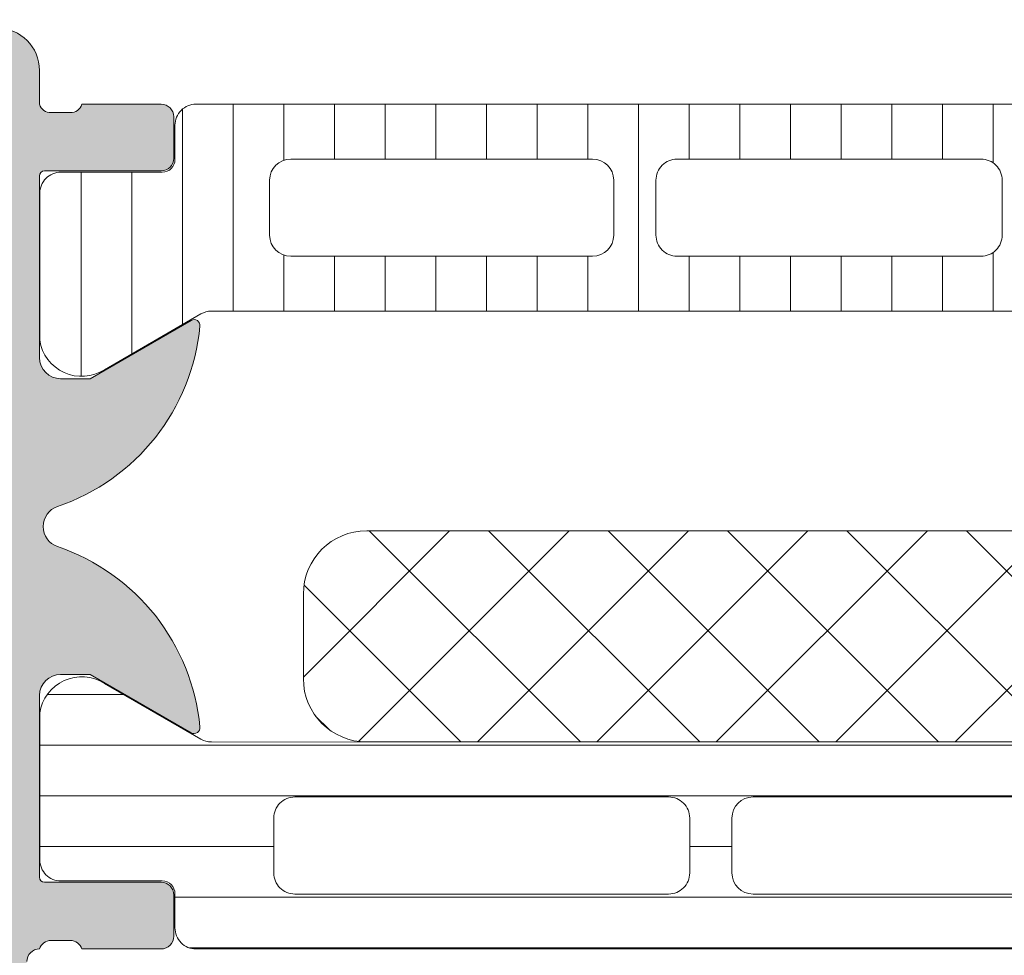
# Model space of a CAD drawing. Header units: millimetres. Extents: x 144573 to 336993, y 74252 to 247042.
# Tile 768 of 1056: x 224733 to 224757, y 190640 to 190662. Entities that reach past the tile are written whole.
import ezdxf

# ---------------------------------------------------------------- set-up
doc = ezdxf.new("R2010")
doc.units = ezdxf.units.MM
doc.layers.add('FASÁDA DETAILNÍ', color=255, linetype='Continuous', lineweight=0)
doc.layers.add('NOVA', color=255, linetype='Continuous', lineweight=0)

# ---------------------------------------------------------------- blocks, each defined once
blk = doc.blocks.new('A$C69D17D4D')
at = {"layer": 'FASÁDA DETAILNÍ'}
h = blk.add_hatch(color=256, dxfattribs=at)
edge = h.paths.add_edge_path()
edge.add_arc((1588.938067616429, 17286.81045535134), 0.120000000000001, 90.0000000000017, 180.0000000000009, ccw=False)
edge.add_line((1588.938067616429, 17286.93045535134), (1591.698065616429, 17286.93045535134))
edge.add_arc((1591.698065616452, 17287.23045535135), 0.3000000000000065, 270, 359.9999999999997)
edge.add_line((1591.998065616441, 17287.23045535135), (1591.998065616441, 17288.21042967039))
edge.add_arc((1591.698065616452, 17288.21042967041), 0.3000000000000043, -8.905553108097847e-14, 90.00000000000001)
edge.add_line((1591.698065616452, 17288.51042967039), (1589.818054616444, 17288.51042967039))
edge.add_arc((1589.550511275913, 17288.58929676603), 0.2789255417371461, -91.16287007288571, -16.42459455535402, ccw=False)
edge.add_line((1589.544850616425, 17288.3104286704), (1589.091256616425, 17288.3104286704))
edge.add_arc((1589.085588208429, 17288.58926611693), 0.2788950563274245, -163.58012358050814, -88.83541062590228, ccw=False)
edge.add_line((1588.818067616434, 17288.51042967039), (1588.818067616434, 17289.31060438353))
edge.add_arc((1587.818067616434, 17289.31060438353), 0.9999999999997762, -1.276038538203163e-11, 89.9999999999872)
edge.add_line((1587.818067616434, 17290.31060438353), (1584.318060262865, 17290.31060438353))
edge.add_arc((1584.318080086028, 17289.31058456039), 1.000019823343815, 90.00113576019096, 179.9988642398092)
edge.add_line((1583.318060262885, 17289.31060438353), (1583.318060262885, 17288.81060438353))
edge.add_line((1583.318060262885, 17288.81060438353), (1585.818060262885, 17288.81060438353))
edge.add_arc((1585.818014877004, 17287.81055899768), 1.000045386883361, 0.0026002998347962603, 89.99739970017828, ccw=False)
edge.add_line((1586.818060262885, 17287.81060438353), (1586.818060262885, 17286.51058607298))
edge.add_arc((1585.818007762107, 17286.51063857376), 1.000052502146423, -89.99699208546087, -0.0030079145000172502, ccw=False)
edge.add_line((1585.818060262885, 17285.51058607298), (1578.818060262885, 17285.51058607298))
edge.add_arc((1578.318060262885, 17286.03570782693), 0.7250881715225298, -133.5961838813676, -46.40381611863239, ccw=False)
edge.add_line((1577.818060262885, 17285.51058607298), (1571.78397212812, 17285.51058607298))
edge.add_arc((1571.784024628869, 17286.51063857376), 1.000052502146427, 180.0030079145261, 269.9969920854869, ccw=False)
edge.add_line((1570.78397212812, 17286.51058607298), (1570.78397212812, 17287.81060438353))
edge.add_arc((1571.784017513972, 17287.81055899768), 1.000045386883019, 90.00260029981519, 179.9973997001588, ccw=False)
edge.add_line((1571.78397212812, 17288.81060438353), (1573.318060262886, 17288.81060438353))
edge.add_line((1573.318060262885, 17288.81060438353), (1573.318060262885, 17289.41061048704))
edge.add_line((1573.318060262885, 17289.41061048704), (1572.21805415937, 17290.51058607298))
edge.add_line((1572.21805415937, 17290.51058607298), (1568.818060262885, 17290.51058607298))
edge.add_line((1568.818060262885, 17290.51058607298), (1568.818060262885, 17263.51068525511))
edge.add_line((1568.818060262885, 17263.51068525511), (1572.218054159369, 17263.51068525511))
edge.add_line((1572.218054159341, 17263.51068525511), (1573.318060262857, 17264.61066084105))
edge.add_line((1573.318060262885, 17264.61066084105), (1573.318060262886, 17265.21066694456))
edge.add_line((1573.318060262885, 17265.21066694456), (1571.78397212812, 17265.21066694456))
edge.add_arc((1571.784017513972, 17266.21071233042), 1.000045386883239, 180.0026002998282, 269.99739970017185, ccw=False)
edge.add_line((1570.78397212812, 17266.21066694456), (1570.78397212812, 17267.51068525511))
edge.add_arc((1571.784024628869, 17267.51063275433), 1.000052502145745, 90.0030079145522, 179.996992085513, ccw=False)
edge.add_line((1571.783972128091, 17268.51068525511), (1577.818060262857, 17268.51068525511))
edge.add_arc((1578.318060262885, 17267.98556350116), 0.7250881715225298, 46.40381611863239, 133.5961838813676, ccw=False)
edge.add_line((1578.818060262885, 17268.51068525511), (1585.818060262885, 17268.51068525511))
edge.add_arc((1585.818007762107, 17267.51063275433), 1.000052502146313, 0.0030079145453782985, 89.99699208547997, ccw=False)
edge.add_line((1586.818060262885, 17267.51068525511), (1586.818060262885, 17266.21066694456))
edge.add_arc((1585.818014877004, 17266.21071233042), 1.000045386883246, -89.9973997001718, -0.0026002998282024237, ccw=False)
edge.add_line((1585.818060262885, 17265.21066694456), (1583.318060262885, 17265.21066694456))
edge.add_line((1583.318060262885, 17265.21066694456), (1583.318060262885, 17264.71066694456))
edge.add_arc((1584.318080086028, 17264.71068676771), 1.000019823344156, 180.0011357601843, 269.9988642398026)
edge.add_line((1584.318060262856, 17263.71066694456), (1588.818060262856, 17263.71066694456))
edge.add_arc((1588.818070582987, 17264.21065662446), 0.4999896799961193, 269.9988173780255, 360.0011826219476)
edge.add_line((1589.318060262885, 17264.21066694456), (1589.318060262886, 17265.21066694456))
edge.add_line((1589.318060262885, 17265.21066694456), (1588.518057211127, 17265.21066694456))
edge.add_line((1588.518057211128, 17265.21066694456), (1588.518057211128, 17268.21068220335))
edge.add_arc((1588.818064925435, 17268.21068489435), 0.3000077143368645, 89.99948607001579, 180.0005139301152, ccw=False)
edge.add_arc((1589.085588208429, 17268.43185616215), 0.2788950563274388, 88.83541062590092, 163.5801235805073, ccw=False)
edge.add_line((1589.091256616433, 17268.71069360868), (1589.544850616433, 17268.71069360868))
edge.add_arc((1589.550511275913, 17268.43182551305), 0.2789255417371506, 16.424594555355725, 91.16287007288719, ccw=False)
edge.add_line((1589.818054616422, 17268.51069260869), (1591.698065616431, 17268.51069260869))
edge.add_arc((1591.698065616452, 17268.81069260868), 0.3000000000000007, 269.9999999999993, 359.9999999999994)
edge.add_line((1591.998065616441, 17268.81069260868), (1591.998065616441, 17269.79066692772))
edge.add_arc((1591.698065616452, 17269.79066692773), 0.3000000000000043, 1.272221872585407e-14, 90.00000000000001)
edge.add_line((1591.698065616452, 17270.09066692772), (1588.938067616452, 17270.09066692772))
edge.add_arc((1588.938067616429, 17270.21066692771), 0.1200000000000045, 180, 269.9999999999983, ccw=False)
edge.add_line((1588.818067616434, 17270.21066692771), (1588.818067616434, 17274.51069260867))
edge.add_arc((1589.318067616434, 17274.51069260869), 0.4999999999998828, 90.00000000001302, 180.0000000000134, ccw=False)
edge.add_line((1589.318067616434, 17275.01069260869), (1590.018067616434, 17275.01069260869))
edge.add_line((1590.018067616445, 17275.01069260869), (1592.410887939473, 17273.62919715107))
edge.add_arc((1592.479947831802, 17273.74881239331), 0.1381197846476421, 239.9999999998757, 367.702437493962)
edge.add_arc((1587.638596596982, 17273.30119400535), 4.999999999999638, 5.34922800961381, 71.29059925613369)
edge.add_arc((1589.402822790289, 17278.51056113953), 0.5000000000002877, 108.70940074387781, 251.29059925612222, ccw=False)
edge.add_arc((1587.638596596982, 17283.71992827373), 4.999999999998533, -71.29059925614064, -5.349228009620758)
edge.add_arc((1592.479947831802, 17283.27230988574), 0.1381197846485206, -7.702437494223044, 119.9999999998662)
edge.add_line((1592.410887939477, 17283.39192512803), (1590.01806761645, 17282.01042967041))
edge.add_line((1590.018067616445, 17282.01042967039), (1589.318067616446, 17282.01042967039))
edge.add_arc((1589.318067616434, 17282.51042967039), 0.5000000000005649, 179.9999999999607, 269.99999999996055, ccw=False)
edge.add_line((1588.818067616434, 17282.51042967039), (1588.818067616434, 17286.81045535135))
edge = h.paths.add_edge_path(flags=16)
edge.add_arc((1570.918066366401, 17271.51067762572), 0.5, 180, 270, ccw=False)
edge.add_line((1570.418066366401, 17271.51067762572), (1570.418066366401, 17283.51058607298))
edge.add_arc((1570.918066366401, 17283.51058607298), 0.5, 90, 180, ccw=False)
edge.add_line((1570.918066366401, 17284.01058607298), (1586.618048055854, 17284.01058607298))
edge.add_arc((1586.618048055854, 17283.51058607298), 0.5, 0, 90, ccw=False)
edge.add_line((1587.118048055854, 17283.51058607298), (1587.118048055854, 17271.51067762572))
edge.add_arc((1586.618048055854, 17271.51067762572), 0.5, -90, 0, ccw=False)
edge.add_line((1586.618048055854, 17271.01067762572), (1585.118048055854, 17271.01067762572))
edge.add_line((1585.118048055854, 17271.01067762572), (1585.118048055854, 17270.51067762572))
edge.add_arc((1584.618048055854, 17270.51067762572), 0.5000000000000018, -89.99999999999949, 0, ccw=False)
edge.add_line((1584.618048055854, 17270.01067762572), (1572.918066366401, 17270.01067762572))
edge.add_arc((1572.918066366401, 17270.51067762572), 0.5, 180, 269.9999999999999, ccw=False)
edge.add_line((1572.418066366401, 17270.51067762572), (1572.418066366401, 17271.01067762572))
edge.add_line((1572.418066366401, 17271.01067762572), (1570.918066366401, 17271.01067762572))
h = blk.add_hatch(dxfattribs=at)
h.set_pattern_fill('_USER', color=256, scale=1.2, angle=90, style=0, pattern_type=0)
h.set_pattern_definition([(90, (0, 0), (-1.2, 7.347638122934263e-17), [])])
edge = h.paths.add_edge_path()
edge.add_line((1622.49395041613, 17283.54357428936), (1624.777607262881, 17282.22510457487))
edge.add_arc((1625.318242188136, 17283.06635722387), 0.9999960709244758, 237.2729839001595, 351.8183919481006)
edge.add_line((1626.308060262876, 17282.92404657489), (1626.308060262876, 17286.40058807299))
edge.add_arc((1625.808064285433, 17286.40059071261), 0.4999959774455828, -0.0003024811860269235, 90.00030248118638)
edge.add_line((1625.808061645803, 17286.90058669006), (1623.408063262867, 17286.90025473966))
edge.add_arc((1623.408063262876, 17287.20025473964), 0.3000000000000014, 180, 269.9999999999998, ccw=False)
edge.add_line((1623.108063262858, 17287.20025473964), (1623.108063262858, 17288.01058607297))
edge.add_arc((1622.608065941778, 17288.0105887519), 0.4999973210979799, -0.0003069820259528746, 90.00030698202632)
edge.add_line((1622.608063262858, 17288.51058607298), (1592.525588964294, 17288.51058607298))
edge.add_arc((1592.525586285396, 17288.0105887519), 0.4999973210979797, 89.99969301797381, 180.0003069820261)
edge.add_line((1592.025588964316, 17288.01058607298), (1592.025588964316, 17287.20025473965))
edge.add_arc((1591.725588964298, 17287.20025473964), 0.3000000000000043, -90, -1.1368683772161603e-13, ccw=False)
edge.add_line((1591.725588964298, 17286.90025473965), (1589.325590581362, 17286.90058669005))
edge.add_arc((1589.325587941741, 17286.40059071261), 0.4999959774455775, 89.99969751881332, 180.0003024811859)
edge.add_line((1588.825591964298, 17286.40058807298), (1588.825591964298, 17282.92404657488))
edge.add_arc((1589.815410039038, 17283.06635722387), 0.9999960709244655, 188.1816080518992, 302.7270160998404)
edge.add_line((1590.356044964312, 17282.22510457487), (1592.639701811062, 17283.54357428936))
edge.add_arc((1592.889701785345, 17283.11056157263), 0.5000000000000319, 90.00005990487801, 119.9999965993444, ccw=False)
edge.add_line((1592.889701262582, 17283.61056157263), (1622.243950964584, 17283.61056157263))
edge.add_arc((1622.243950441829, 17283.11056157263), 0.5000000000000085, 60.0000034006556, 89.99994009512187, ccw=False)
edge = h.paths.add_edge_path(flags=16)
edge.add_line((1601.917233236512, 17284.91057234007), (1594.76720882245, 17284.91058759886))
edge.add_arc((1594.767252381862, 17285.4106311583), 0.5000435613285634, 180.0049911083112, 269.9950088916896, ccw=False)
edge.add_line((1594.26720882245, 17285.41058759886), (1594.26720882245, 17286.71059637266))
edge.add_arc((1594.767221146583, 17286.71056878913), 0.5000123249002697, 90.00141220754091, 179.9968392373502, ccw=False)
edge.add_line((1594.76720882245, 17287.21058111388), (1601.917233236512, 17287.21058111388))
edge.add_arc((1601.917189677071, 17286.71053755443), 0.5000435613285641, 0.004991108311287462, 89.99500889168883, ccw=False)
edge.add_line((1602.417233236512, 17286.71058111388), (1602.417233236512, 17285.41057234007))
edge.add_arc((1601.917189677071, 17285.41061589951), 0.5000435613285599, -89.99500889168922, -0.004991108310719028, ccw=False)
edge = h.paths.add_edge_path(flags=16)
edge.add_line((1620.267232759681, 17284.91057234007), (1613.117206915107, 17284.91057234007))
edge.add_arc((1613.117250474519, 17285.41061589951), 0.5000435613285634, 180.0049911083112, 269.9950088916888, ccw=False)
edge.add_line((1612.617206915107, 17285.41057234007), (1612.617206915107, 17286.71058111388))
edge.add_arc((1613.117250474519, 17286.71053755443), 0.5000435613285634, 90.00499110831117, 179.9950088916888, ccw=False)
edge.add_line((1613.117206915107, 17287.21058111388), (1620.267232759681, 17287.21058111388))
edge.add_arc((1620.26718920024, 17286.71053755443), 0.5000435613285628, 0.004991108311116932, 89.99500889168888, ccw=False)
edge.add_line((1620.767232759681, 17286.71058111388), (1620.767232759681, 17285.41057234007))
edge.add_arc((1620.26718920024, 17285.41061589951), 0.5000435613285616, -89.99500889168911, -0.004991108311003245, ccw=False)
edge = h.paths.add_edge_path(flags=16)
edge.add_line((1611.117206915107, 17284.91057234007), (1603.917233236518, 17284.91057234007))
edge.add_arc((1603.917182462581, 17285.41052156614), 0.4999492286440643, -180.00581885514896, -89.99418114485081, ccw=False)
edge.add_line((1603.417233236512, 17285.41057234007), (1603.417233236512, 17286.71058111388))
edge.add_arc((1603.917182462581, 17286.71063188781), 0.4999492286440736, 89.99418114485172, 180.0058188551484, ccw=False)
edge.add_line((1603.917233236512, 17287.21058111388), (1611.117206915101, 17287.21058111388))
edge.add_arc((1611.117257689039, 17286.71063188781), 0.4999492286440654, -0.005818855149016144, 90.00581885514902, ccw=False)
edge.add_line((1611.617206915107, 17286.71058111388), (1611.617206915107, 17285.41057234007))
edge.add_arc((1611.117257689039, 17285.41052156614), 0.4999492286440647, -90.00581885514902, 0.005818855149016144, ccw=False)
h = blk.add_hatch(dxfattribs=at)
h.set_pattern_fill('NETZ', color=256, scale=2, angle=45, style=0)
h.set_pattern_definition([(45, (0, 0), (-1.414213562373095, 1.414213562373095), []), (135, (0, 0), (-1.414213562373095, -1.414213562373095), [])])
h.paths.add_polyline_path([(1623.566983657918, 17278.41132086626, -0.4142135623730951), (1625.066983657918, 17276.91132086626), (1625.066983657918, 17274.91132086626, -0.4142135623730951), (1623.566983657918, 17273.41132086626), (1596.566983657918, 17273.41132086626, -0.4142135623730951), (1595.066983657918, 17274.91132086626), (1595.066983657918, 17276.91132086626, -0.4142135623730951), (1596.566983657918, 17278.41132086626)])
h = blk.add_hatch(dxfattribs=at)
h.set_pattern_fill('LINIE', color=256, scale=1.2, angle=180, style=0)
h.set_pattern_definition([(180, (1631.942673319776, 17287.7935481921), (-1.469551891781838e-16, -1.2), [])])
edge = h.paths.add_edge_path()
edge.add_arc((1628.407976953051, 17269.81977573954), 0.2999999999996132, 89.99792470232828, 179.9979247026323)
edge.add_line((1628.107976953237, 17269.81978660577), (1628.107948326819, 17269.00945527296))
edge.add_arc((1627.607951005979, 17269.00947070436), 0.4999973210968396, 269.9976177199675, 359.99823168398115, ccw=False)
edge.add_line((1627.607930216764, 17268.50947338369), (1626.766857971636, 17268.5081528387))
edge.add_arc((1626.766857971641, 17268.3081528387), 0.2000000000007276, 90.00000000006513, 180)
edge.add_line((1626.566857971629, 17268.3081528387), (1626.566857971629, 17264.20815283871))
edge.add_arc((1626.066857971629, 17264.20815283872), 0.5, -90, 0, ccw=False)
edge.add_line((1626.066857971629, 17263.70815283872), (1625.236108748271, 17263.70815283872))
edge.add_arc((1625.236108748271, 17264.70815283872), 1, 195.0000000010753, 269.99999999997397, ccw=False)
edge.add_line((1624.270182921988, 17264.4493337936), (1624.066857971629, 17265.20815283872))
edge.add_line((1624.066857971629, 17265.20815283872), (1625.066857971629, 17265.20815283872))
edge.add_line((1625.066857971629, 17265.20815283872), (1625.066857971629, 17267.50815283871))
edge.add_arc((1624.062731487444, 17267.50644359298), 1.004127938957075, 0.097530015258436, 89.76591227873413)
edge.add_line((1624.066833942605, 17268.51056315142), (1621.066955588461, 17268.51056315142))
edge.add_arc((1621.070983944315, 17267.50644380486), 1.004127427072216, 90.22985967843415, 179.9024820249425)
edge.add_line((1620.066857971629, 17267.50815283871), (1620.066857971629, 17265.20815283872))
edge.add_line((1620.066857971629, 17265.20815283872), (1621.066857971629, 17265.20815283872))
edge.add_line((1621.066857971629, 17265.20815283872), (1620.863533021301, 17264.4493337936))
edge.add_arc((1619.897607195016, 17264.70815283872), 1.000000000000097, 270, 344.99999999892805, ccw=False)
edge.add_line((1619.897607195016, 17263.70815283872), (1619.066857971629, 17263.70815283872))
edge.add_arc((1619.066857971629, 17264.20815283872), 0.5, 180, 270, ccw=False)
edge.add_line((1618.566857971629, 17264.20815283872), (1618.566857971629, 17268.30815283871))
edge.add_arc((1618.362684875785, 17268.30642428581), 0.2041804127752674, 0.485061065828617, 88.84413105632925)
edge.add_line((1618.366803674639, 17268.51056315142), (1592.525436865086, 17268.51058607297))
edge.add_arc((1592.525452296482, 17269.01058339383), 0.4999973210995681, 179.9976177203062, 269.9982316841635, ccw=False)
edge.add_line((1592.02545497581, 17269.01060418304), (1592.025483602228, 17269.82093551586))
edge.add_arc((1591.725483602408, 17269.8209463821), 0.3000000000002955, 359.9979247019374, 449.9979247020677)
edge.add_line((1591.725494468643, 17270.12094638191), (1589.325496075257, 17270.12070136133))
edge.add_arc((1589.325511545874, 17270.62069733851), 0.4999959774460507, 179.9976222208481, 269.99822718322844, ccw=False)
edge.add_line((1588.825515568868, 17270.62071808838), (1588.825642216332, 17274.09725958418))
edge.add_arc((1589.815455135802, 17273.95491308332), 0.9999960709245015, 57.27090860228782, 171.8163166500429, ccw=False)
edge.add_line((1590.356120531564, 17274.79614614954), (1592.639729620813, 17273.47759372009))
edge.add_arc((1592.889745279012, 17273.91059738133), 0.4999999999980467, 239.9979281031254, 269.9978647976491)
edge.add_line((1592.889726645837, 17273.41059738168), (1627.243995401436, 17273.40951106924))
edge.add_arc((1627.244012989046, 17273.90951106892), 0.500000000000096, 269.9979846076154, 299.9979213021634)
edge.add_line((1627.493997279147, 17273.47648929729), (1629.777701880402, 17274.79487629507))
edge.add_arc((1630.318306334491, 17273.95360406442), 0.9999960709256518, 8.17953275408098, 122.72494080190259, ccw=False)
edge.add_line((1631.308129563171, 17274.09587886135), (1631.308002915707, 17270.61933736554))
edge.add_arc((1630.808006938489, 17270.61935283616), 0.4999959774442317, 269.9976222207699, 359.9982271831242, ccw=False)
edge.add_line((1630.807986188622, 17270.11935685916), (1628.407987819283, 17270.11977573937))
edge = h.paths.add_edge_path(flags=16)
edge.add_line((1604.216864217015, 17270.3100513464), (1604.216864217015, 17271.61004545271))
edge.add_arc((1603.716867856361, 17271.61004909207), 0.4999963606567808, 359.9995829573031, 450.0004170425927)
edge.add_line((1603.716864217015, 17272.11004545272), (1594.86687032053, 17272.11004545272))
edge.add_arc((1594.866866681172, 17271.61004909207), 0.499996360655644, 89.99958295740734, 180.0004170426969)
edge.add_line((1594.366870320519, 17271.61004545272), (1594.366870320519, 17270.31005134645))
edge.add_arc((1594.866870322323, 17270.31003477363), 0.5000000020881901, 179.9981008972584, 269.9999997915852)
edge.add_line((1594.866870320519, 17269.81003477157), (1603.716864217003, 17269.81003477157))
edge.add_arc((1603.716864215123, 17270.31003477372), 0.5000000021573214, 270.0000002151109, 360.0018990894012)
edge = h.paths.add_edge_path(flags=16)
edge.add_arc((1614.416870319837, 17270.31003477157), 0.5, 269.9999999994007, 360)
edge.add_line((1614.916870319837, 17270.31003477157), (1614.916870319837, 17271.61004545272))
edge.add_arc((1614.416870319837, 17271.61004545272), 0.5, 0, 90.00000000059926)
edge.add_line((1614.416870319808, 17272.11004545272), (1605.716864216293, 17272.11004545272))
edge.add_arc((1605.716864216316, 17271.61004545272), 0.499999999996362, 90.00000000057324, 179.9999999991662)
edge.add_line((1605.216864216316, 17271.61004545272), (1605.216864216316, 17270.31003477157))
edge.add_arc((1605.716864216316, 17270.31003477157), 0.5000000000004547, 179.9999999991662, 269.9999999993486)
edge.add_line((1605.716864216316, 17269.81003477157), (1614.416870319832, 17269.81003477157))
edge = h.paths.add_edge_path(flags=16)
edge.add_arc((1616.416866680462, 17271.61004909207), 0.499996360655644, 89.99958295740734, 180.0004170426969)
edge.add_line((1615.916870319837, 17271.61004545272), (1615.916870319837, 17270.31005134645))
edge.add_arc((1616.416870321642, 17270.31003477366), 0.5000000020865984, 179.9981008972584, 269.9999997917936)
edge.add_line((1616.416870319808, 17269.81003477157), (1625.266879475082, 17269.81003477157))
edge.add_arc((1625.266879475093, 17270.31001951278), 0.4999847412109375, 269.9999999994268, 360)
edge.add_line((1625.766864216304, 17270.31001951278), (1625.766864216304, 17271.61003019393))
edge.add_arc((1625.266848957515, 17271.61003019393), 0.5000152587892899, 0, 90.0000000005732)
edge.add_line((1625.266848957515, 17272.11004545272), (1616.416870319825, 17272.11004545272))
for p, q in [((1588.818067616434, 17288.51042967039), (1588.818067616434, 17289.31060438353)), ((1591.698065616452, 17288.51042967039), (1589.818054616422, 17288.51042967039)), ((1622.608063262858, 17288.51058607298), (1592.525588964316, 17288.51058607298)), ((1589.544850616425, 17288.3104286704), (1589.091256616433, 17288.3104286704)), ((1591.998065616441, 17287.23045535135), (1591.998065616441, 17288.21042967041)), ((1592.025588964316, 17288.01058607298), (1592.025588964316, 17287.20025473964)), ((1594.76720882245, 17287.21058111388), (1601.917233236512, 17287.21058111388)), ((1603.917233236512, 17287.21058111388), (1611.117206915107, 17287.21058111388)), ((1588.818067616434, 17282.51042967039), (1588.818067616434, 17286.81045535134)), ((1588.938067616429, 17286.93045535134), (1591.698065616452, 17286.93045535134)), ((1591.725588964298, 17286.90025473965), (1589.325590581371, 17286.90058669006)), ((1594.26720882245, 17285.41058759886), (1594.26720882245, 17286.71059637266)), ((1602.417233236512, 17286.71058111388), (1602.417233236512, 17285.41057234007)), ((1603.417233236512, 17285.41057234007), (1603.417233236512, 17286.71058111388)), ((1611.617206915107, 17286.71058111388), (1611.617206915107, 17285.41057234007)), ((1588.825591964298, 17286.40058807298), (1588.825591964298, 17282.92404657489)), ((1601.917233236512, 17284.91057234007), (1594.76720882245, 17284.91058759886)), ((1611.117206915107, 17284.91057234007), (1603.917233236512, 17284.91057234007)), ((1590.356044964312, 17282.22510457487), (1592.639701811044, 17283.54357428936)), ((1592.889701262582, 17283.61056157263), (1622.243950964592, 17283.61056157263)), ((1592.410887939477, 17283.39192512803), (1590.018067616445, 17282.01042967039)), ((1590.018067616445, 17282.01042967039), (1589.318067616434, 17282.01042967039)), ((1589.318067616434, 17275.01069260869), (1590.018067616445, 17275.01069260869)), ((1590.018067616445, 17275.01069260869), (1592.410887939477, 17273.62919715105)), ((1588.818067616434, 17270.21066692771), (1588.818067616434, 17274.51069260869)), ((1591.698065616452, 17270.09066692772), (1588.938067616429, 17270.09066692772)), ((1591.998065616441, 17268.81069260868), (1591.998065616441, 17269.79066692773)), ((1589.091256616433, 17268.71069360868), (1589.544850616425, 17268.71069360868)), ((1589.818054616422, 17268.51069260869), (1591.698065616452, 17268.51069260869))]:
    blk.add_line(p, q, dxfattribs=at)
for points in [[(1596.566983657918, 17273.41132086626), (1623.566983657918, 17273.41132086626, 0.414213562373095), (1625.066983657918, 17274.91132086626), (1625.066983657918, 17276.91132086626, 0.414213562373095), (1623.566983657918, 17278.41132086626), (1596.566983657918, 17278.41132086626, 0.414213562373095), (1595.066983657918, 17276.91132086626), (1595.066983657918, 17274.91132086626, 0.414213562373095)], [(1604.216864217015, 17270.3100513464), (1604.216864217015, 17271.61004545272, 0.414217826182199), (1603.716864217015, 17272.11004545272), (1594.866870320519, 17272.11004545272, 0.4142178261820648), (1594.366870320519, 17271.61004545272), (1594.366870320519, 17270.31005134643, 0.4142232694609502), (1594.866870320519, 17269.81003477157), (1603.716864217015, 17269.81003477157, 0.4142232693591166)], [(1614.416870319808, 17269.81003477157, 0.4142135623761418), (1614.916870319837, 17270.31003477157), (1614.916870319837, 17271.61004545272, 0.4142135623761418), (1614.416870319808, 17272.11004545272), (1605.716864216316, 17272.11004545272, 0.4142135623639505), (1605.216864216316, 17271.61004545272), (1605.216864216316, 17270.31003477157, 0.414213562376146), (1605.716864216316, 17269.81003477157)]]:
    blk.add_lwpolyline(points, format="xyb", close=True, dxfattribs=at)
blk.add_lwpolyline([(1618.366803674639, 17268.51056315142), (1592.525436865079, 17268.51058607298, -0.4142167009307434), (1592.02545497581, 17269.01060418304), (1592.025483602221, 17269.82093551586, 0.414213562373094), (1591.725494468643, 17270.12094638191), (1589.325496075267, 17270.1207013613, -0.414216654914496), (1588.825515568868, 17270.62071808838), (1588.825642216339, 17274.0972595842, -0.5460410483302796), (1590.356120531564, 17274.79614614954), (1592.639729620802, 17273.47759372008, 0.1316522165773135), (1592.889726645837, 17273.41059738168), (1627.243995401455, 17273.40951106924, 0.1316522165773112)], format="xyb", dxfattribs=at)
for centre, radius, start, end in [((1587.818067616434, 17289.31060438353), 0.9999999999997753, 0, 90), ((1589.085588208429, 17288.58926611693), 0.2788950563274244, 196.4198764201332, 271.1645893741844), ((1589.550511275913, 17288.58929676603), 0.2789255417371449, 268.8371299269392, 343.5754054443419), ((1591.698065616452, 17288.21042967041), 0.3000000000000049, 0, 90), ((1592.525586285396, 17288.0105887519), 0.4999973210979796, 89.9996930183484, 180.0003069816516), ((1591.698065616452, 17287.23045535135), 0.3000000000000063, 270, 0), ((1594.767221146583, 17286.71056878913), 0.500012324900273, 90.00141220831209, 179.9968392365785), ((1601.917189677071, 17286.71053755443), 0.500043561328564, 0.00499110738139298, 89.99500889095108), ((1603.917182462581, 17286.71063188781), 0.4999492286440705, 89.99418114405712, 180.0058188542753), ((1611.117257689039, 17286.71063188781), 0.4999492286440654, 359.9941811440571, 90.00581885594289), ((1591.725588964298, 17287.20025473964), 0.3000000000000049, 270, 0), ((1588.938067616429, 17286.81045535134), 0.1199999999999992, 90, 180), ((1589.325587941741, 17286.40059071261), 0.4999959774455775, 89.99969751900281, 180.0003024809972), ((1594.767252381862, 17285.4106311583), 0.5000435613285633, 180.0049911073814, 269.9950088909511), ((1601.917189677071, 17285.41061589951), 0.5000435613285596, 270.0049911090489, 359.9950088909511), ((1603.917182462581, 17285.41052156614), 0.4999492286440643, 179.9941811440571, 270.0058188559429), ((1611.117257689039, 17285.41052156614), 0.4999492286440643, 269.9941811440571, 0.005818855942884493), ((1592.889701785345, 17283.11056157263), 0.5000000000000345, 90.00005990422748, 119.9999965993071), ((1587.638596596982, 17283.71992827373), 4.999999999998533, 288.7094007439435, 354.6507719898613), ((1592.479947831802, 17283.27230988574), 0.1381197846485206, 352.2975625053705, 120.0000000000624), ((1589.815410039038, 17283.06635722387), 0.99999607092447, 188.181608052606, 302.7270160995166), ((1589.318067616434, 17282.51042967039), 0.500000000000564, 180, 270), ((1589.402822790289, 17278.51056113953), 0.5000000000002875, 108.7094007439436, 251.2905992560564), ((1587.638596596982, 17273.30119400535), 4.999999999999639, 5.349228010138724, 71.29059925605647), ((1589.318067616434, 17274.51069260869), 0.4999999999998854, 90, 180), ((1592.479947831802, 17273.74881239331), 0.1381197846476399, 239.9999999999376, 7.702437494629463), ((1588.938067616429, 17270.21066692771), 0.1200000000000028, 180, 270), ((1591.698065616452, 17269.79066692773), 0.3000000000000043, 0, 90), ((1591.698065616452, 17268.81069260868), 0.3000000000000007, 270, 0), ((1589.085588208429, 17268.43185616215), 0.2788950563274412, 88.83541062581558, 163.5801235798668), ((1589.550511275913, 17268.43182551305), 0.278925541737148, 16.42459455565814, 91.16287007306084), ((1588.818064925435, 17268.21068489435), 0.3000077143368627, 89.99948606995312, 180.0005139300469)]:
    blk.add_arc(centre, radius, start, end, dxfattribs=at)

msp = doc.modelspace()

# ---------------------------------------------------------------- block references
at = {"layer": 'NOVA', "ltscale": 300}
msp.add_blockref('A$C69D17D4D', (223144.9987451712, 173371.2585875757), dxfattribs=at)

doc.saveas('drawing.dxf')
